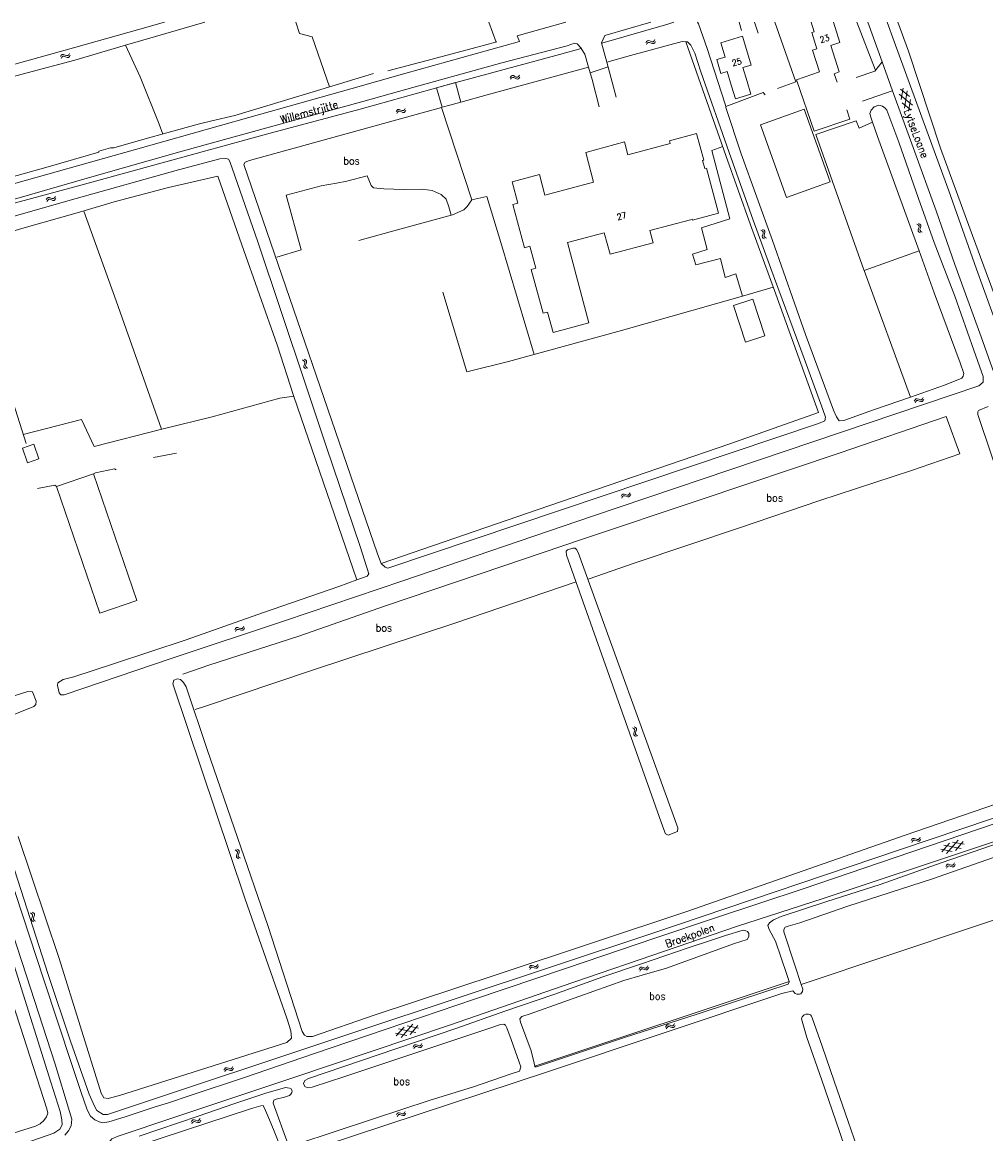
# Model space of a CAD drawing. Header units: metres. Extents: x 189705 to 199106, y 581686 to 588448.
# Tile 389 of 555: x 195125 to 195376, y 588159 to 588448. Entities that reach past the tile are written whole.
import ezdxf

# ---------------------------------------------------------------- set-up
doc = ezdxf.new("R2010")
doc.units = ezdxf.units.M
doc.layers.add('B-WA-OG-GBKN-G', color=7, linetype='Continuous', lineweight=18)
doc.styles.add('Style-STANDARD', font='STANDARD.shx')

msp = doc.modelspace()

# ---------------------------------------------------------------- linework, layer by layer
at = {"layer": 'B-WA-OG-GBKN-G'}
for p, q in [((195287.078, 588442.812), (195287.281, 588443.165)), ((195287.281, 588443.165), (195287.536, 588443.37)), ((195287.447, 588442.695), (195287.704, 588442.899)), ((195287.536, 588443.37), (195287.875, 588443.373)), ((195287.704, 588442.899), (195288.03, 588442.902)), ((195287.875, 588443.373), (195288.255, 588443.227)), ((195288.03, 588442.902), (195288.42, 588442.759)), ((195288.255, 588443.227), (195288.636, 588443.082)), ((195288.42, 588442.759), (195288.8, 588442.611)), ((195288.636, 588443.082), (195288.965, 588443.082)), ((195288.965, 588443.082), (195289.23, 588443.29)), ((195289.129, 588442.611), (195289.393, 588442.821)), ((195289.23, 588443.29), (195289.435, 588443.643)), ((195289.393, 588442.821), (195289.599, 588443.174)), ((195136.788, 588439.683), (195136.999, 588440.033)), ((195287.241, 588442.343), (195287.447, 588442.695)), ((195288.8, 588442.611), (195289.129, 588442.611)), ((195134.63, 588439.234), (195134.838, 588439.584)), ((195134.787, 588438.763), (195134.998, 588439.112)), ((195134.838, 588439.584), (195135.096, 588439.786)), ((195134.998, 588439.112), (195135.258, 588439.312)), ((195135.096, 588439.786), (195135.435, 588439.784)), ((195135.258, 588439.312), (195135.584, 588439.311)), ((195135.435, 588439.784), (195135.812, 588439.633)), ((195135.584, 588439.311), (195135.971, 588439.163)), ((195135.812, 588439.633), (195136.192, 588439.483)), ((195135.971, 588439.163), (195136.35, 588439.01)), ((195136.192, 588439.483), (195136.521, 588439.478)), ((195136.35, 588439.01), (195136.679, 588439.005)), ((195136.521, 588439.478), (195136.788, 588439.683)), ((195136.679, 588439.005), (195136.945, 588439.211)), ((195136.945, 588439.211), (195137.156, 588439.562)), ((195251.711, 588433.81), (195251.956, 588434.135)), ((195251.956, 588434.135), (195252.234, 588434.308)), ((195252.234, 588434.308), (195252.571, 588434.269)), ((195252.571, 588434.269), (195252.93, 588434.077)), ((195252.93, 588434.077), (195253.291, 588433.886)), ((195253.905, 588434.019), (195254.153, 588434.344)), ((195251.815, 588433.325), (195252.063, 588433.648)), ((195252.063, 588433.648), (195252.343, 588433.819)), ((195252.343, 588433.819), (195252.667, 588433.782)), ((195252.667, 588433.782), (195253.036, 588433.592)), ((195253.036, 588433.592), (195253.395, 588433.398)), ((195253.291, 588433.886), (195253.617, 588433.845)), ((195253.395, 588433.398), (195253.722, 588433.358)), ((195253.617, 588433.845), (195253.905, 588434.019)), ((195253.722, 588433.358), (195254.01, 588433.533)), ((195254.01, 588433.533), (195254.257, 588433.859)), ((195352.996, 588429.478), (195356.545, 588426.555)), ((195353.34, 588430.765), (195355.695, 588428.826)), ((195353.542, 588428.021), (195354.045, 588431.029)), ((195354.392, 588425.749), (195355.149, 588430.282)), ((195222.268, 588425.247), (195222.525, 588425.45)), ((195222.525, 588425.45), (195222.864, 588425.45)), ((195222.864, 588425.45), (195223.242, 588425.3)), ((195223.952, 588425.148), (195224.218, 588425.354)), ((195224.218, 588425.354), (195224.427, 588425.705)), ((195353.845, 588427.21), (195356.199, 588425.269)), ((195355.495, 588425.005), (195355.998, 588428.017)), ((195222.062, 588424.896), (195222.268, 588425.247)), ((195222.22, 588424.426), (195222.43, 588424.775)), ((195222.43, 588424.775), (195222.689, 588424.977)), ((195222.689, 588424.977), (195223.015, 588424.977)), ((195223.015, 588424.977), (195223.403, 588424.83)), ((195223.242, 588425.3), (195223.623, 588425.151)), ((195223.403, 588424.83), (195223.782, 588424.679)), ((195223.623, 588425.151), (195223.952, 588425.148)), ((195223.782, 588424.679), (195224.111, 588424.676)), ((195224.111, 588424.676), (195224.377, 588424.883)), ((195224.377, 588424.883), (195224.586, 588425.234)), ((195130.93, 588401.992), (195131.14, 588402.342)), ((195131.14, 588402.342), (195131.398, 588402.542)), ((195131.398, 588402.542), (195131.737, 588402.539)), ((195131.737, 588402.539), (195132.114, 588402.386)), ((195132.114, 588402.386), (195132.493, 588402.234)), ((195132.493, 588402.234), (195132.822, 588402.228)), ((195132.822, 588402.228), (195133.09, 588402.432)), ((195133.09, 588402.432), (195133.302, 588402.781)), ((195133.246, 588401.96), (195133.457, 588402.31)), ((195131.085, 588401.52), (195131.297, 588401.868)), ((195131.297, 588401.868), (195131.558, 588402.068)), ((195131.558, 588402.068), (195131.884, 588402.065)), ((195131.884, 588402.065), (195132.271, 588401.915)), ((195132.271, 588401.915), (195132.649, 588401.761)), ((195132.649, 588401.761), (195132.978, 588401.755)), ((195132.978, 588401.755), (195133.246, 588401.96)), ((195317.38, 588393.839), (195317.014, 588394.019)), ((195317.606, 588393.589), (195317.38, 588393.839)), ((195317.837, 588394.034), (195317.47, 588394.215)), ((195317.628, 588393.261), (195317.606, 588393.589)), ((195318.065, 588393.785), (195317.837, 588394.034)), ((195318.087, 588393.456), (195318.065, 588393.785)), ((195357.98, 588395.41), (195357.615, 588395.594)), ((195358.205, 588395.159), (195357.98, 588395.41)), ((195357.981, 588394.053), (195358.103, 588394.441)), ((195358.005, 588393.715), (195357.981, 588394.053)), ((195358.226, 588393.473), (195358.005, 588393.715)), ((195358.439, 588395.603), (195358.073, 588395.786)), ((195358.103, 588394.441), (195358.225, 588394.831)), ((195358.225, 588394.831), (195358.205, 588395.159)), ((195358.664, 588395.352), (195358.439, 588395.603)), ((195358.442, 588394.237), (195358.561, 588394.635)), ((195358.466, 588393.912), (195358.442, 588394.237)), ((195358.685, 588393.668), (195358.466, 588393.912)), ((195358.561, 588394.635), (195358.685, 588395.024)), ((195358.685, 588395.024), (195358.664, 588395.352)), ((195359.049, 588393.484), (195358.685, 588393.668)), ((195317.39, 588392.481), (195317.509, 588392.87)), ((195317.416, 588392.143), (195317.39, 588392.481)), ((195317.638, 588391.903), (195317.416, 588392.143)), ((195317.509, 588392.87), (195317.628, 588393.261)), ((195318.004, 588391.724), (195317.638, 588391.903)), ((195317.849, 588392.669), (195317.965, 588393.067)), ((195317.875, 588392.343), (195317.849, 588392.669)), ((195318.096, 588392.101), (195317.875, 588392.343)), ((195317.965, 588393.067), (195318.087, 588393.456)), ((195318.461, 588391.919), (195318.096, 588392.101)), ((195358.591, 588393.292), (195358.226, 588393.473)), ((195198.04, 588360.013), (195197.679, 588360.205)), ((195198.011, 588358.656), (195198.142, 588359.041)), ((195198.259, 588359.757), (195198.04, 588360.013)), ((195198.502, 588360.195), (195198.141, 588360.387)), ((195198.142, 588359.041), (195198.271, 588359.429)), ((195198.271, 588359.429), (195198.259, 588359.757)), ((195198.476, 588358.831), (195198.603, 588359.225)), ((195198.492, 588358.505), (195198.476, 588358.831)), ((195198.723, 588359.94), (195198.502, 588360.195)), ((195198.603, 588359.225), (195198.736, 588359.611)), ((195198.736, 588359.611), (195198.723, 588359.94)), ((195198.027, 588358.318), (195198.011, 588358.656)), ((195198.242, 588358.071), (195198.027, 588358.318)), ((195198.603, 588357.882), (195198.242, 588358.071)), ((195198.706, 588358.256), (195198.492, 588358.505)), ((195199.065, 588358.064), (195198.706, 588358.256)), ((195357.158, 588349.858), (195357.402, 588350.076)), ((195357.402, 588350.076), (195357.741, 588350.096)), ((195357.741, 588350.096), (195358.127, 588349.969)), ((195358.844, 588349.86), (195359.098, 588350.081)), ((195359.098, 588350.081), (195359.286, 588350.444)), ((195356.973, 588349.496), (195357.158, 588349.858)), ((195357.159, 588349.035), (195357.348, 588349.397)), ((195357.348, 588349.397), (195357.594, 588349.613)), ((195357.594, 588349.613), (195357.92, 588349.633)), ((195357.92, 588349.633), (195358.316, 588349.51)), ((195358.127, 588349.969), (195358.516, 588349.843)), ((195358.316, 588349.51), (195358.703, 588349.381)), ((195358.516, 588349.843), (195358.844, 588349.86)), ((195358.703, 588349.381), (195359.032, 588349.398)), ((195359.032, 588349.398), (195359.285, 588349.621)), ((195359.285, 588349.621), (195359.472, 588349.984)), ((195280.61, 588324.71), (195280.804, 588325.068)), ((195280.786, 588324.246), (195280.982, 588324.603)), ((195280.804, 588325.068), (195281.053, 588325.28)), ((195280.982, 588324.603), (195281.234, 588324.813)), ((195281.053, 588325.28), (195281.392, 588325.292)), ((195281.234, 588324.813), (195281.56, 588324.825)), ((195281.392, 588325.292), (195281.775, 588325.157)), ((195281.56, 588324.825), (195281.953, 588324.693)), ((195281.775, 588325.157), (195282.161, 588325.022)), ((195281.953, 588324.693), (195282.337, 588324.556)), ((195282.161, 588325.022), (195282.49, 588325.031)), ((195282.337, 588324.556), (195282.666, 588324.565)), ((195282.49, 588325.031), (195282.748, 588325.246)), ((195282.666, 588324.565), (195282.924, 588324.782)), ((195282.748, 588325.246), (195282.944, 588325.605)), ((195282.924, 588324.782), (195283.12, 588325.141)), ((195180.043, 588289.904), (195180.226, 588290.268)), ((195180.226, 588290.268), (195180.469, 588290.487)), ((195180.233, 588289.445), (195180.419, 588289.807)), ((195180.419, 588289.807), (195180.664, 588290.026)), ((195180.469, 588290.487), (195180.807, 588290.509)), ((195180.664, 588290.026), (195180.99, 588290.048)), ((195180.807, 588290.509), (195181.194, 588290.386)), ((195180.99, 588290.048), (195181.386, 588289.927)), ((195181.194, 588290.386), (195181.584, 588290.262)), ((195181.386, 588289.927), (195181.775, 588289.802)), ((195181.584, 588290.262), (195181.912, 588290.281)), ((195181.775, 588289.802), (195182.103, 588289.821)), ((195181.912, 588290.281), (195182.165, 588290.504)), ((195182.103, 588289.821), (195182.355, 588290.045)), ((195182.165, 588290.504), (195182.349, 588290.869)), ((195182.355, 588290.045), (195182.539, 588290.41)), ((195283.916, 588264.253), (195283.55, 588264.435)), ((195284.14, 588264.002), (195283.916, 588264.253)), ((195283.918, 588262.895), (195284.039, 588263.283)), ((195284.373, 588264.445), (195284.008, 588264.628)), ((195284.039, 588263.283), (195284.16, 588263.673)), ((195284.16, 588263.673), (195284.14, 588264.002)), ((195284.6, 588264.195), (195284.373, 588264.445)), ((195284.378, 588263.08), (195284.497, 588263.478)), ((195284.497, 588263.478), (195284.62, 588263.867)), ((195284.62, 588263.867), (195284.6, 588264.195)), ((195283.942, 588262.557), (195283.918, 588262.895)), ((195284.163, 588262.316), (195283.942, 588262.557)), ((195284.528, 588262.135), (195284.163, 588262.316)), ((195284.402, 588262.755), (195284.378, 588263.08)), ((195284.622, 588262.511), (195284.402, 588262.755)), ((195284.985, 588262.327), (195284.622, 588262.511)), ((195356.167, 588235.006), (195356.356, 588235.367)), ((195356.349, 588234.544), (195356.541, 588234.903)), ((195356.356, 588235.367), (195356.603, 588235.582)), ((195356.541, 588234.903), (195356.79, 588235.117)), ((195356.603, 588235.582), (195356.941, 588235.598)), ((195356.79, 588235.117), (195357.116, 588235.133)), ((195356.941, 588235.598), (195357.326, 588235.467)), ((195357.116, 588235.133), (195357.51, 588235.006)), ((195357.326, 588235.467), (195357.714, 588235.338)), ((195357.51, 588235.006), (195357.896, 588234.873)), ((195357.714, 588235.338), (195358.042, 588235.35)), ((195357.896, 588234.873), (195358.225, 588234.886)), ((195358.042, 588235.35), (195358.298, 588235.569)), ((195358.225, 588234.886), (195358.48, 588235.107)), ((195358.298, 588235.569), (195358.49, 588235.93)), ((195358.48, 588235.107), (195358.672, 588235.468)), ((195364.122, 588232.076), (195366.13, 588234.373)), ((195365.399, 588231.695), (195368.425, 588235.156)), ((195369.943, 588234.061), (195366.948, 588234.652)), ((195367.691, 588232.477), (195369.7, 588234.773)), ((195180.486, 588232.393), (195180.123, 588232.582)), ((195180.465, 588231.035), (195180.593, 588231.421)), ((195180.706, 588232.138), (195180.486, 588232.393)), ((195180.947, 588232.578), (195180.584, 588232.767)), ((195180.593, 588231.421), (195180.721, 588231.809)), ((195180.721, 588231.809), (195180.706, 588232.138)), ((195180.929, 588231.213), (195181.054, 588231.608)), ((195181.169, 588232.324), (195180.947, 588232.578)), ((195181.054, 588231.608), (195181.184, 588231.995)), ((195181.184, 588231.995), (195181.169, 588232.324)), ((195366.871, 588232.198), (195363.879, 588232.788)), ((195369.168, 588232.981), (195364.658, 588233.87)), ((195180.484, 588230.697), (195180.465, 588231.035)), ((195180.7, 588230.452), (195180.484, 588230.697)), ((195181.062, 588230.265), (195180.7, 588230.452)), ((195180.947, 588230.887), (195180.929, 588231.213)), ((195181.163, 588230.639), (195180.947, 588230.887)), ((195181.523, 588230.45), (195181.163, 588230.639)), ((195365.147, 588228.274), (195365.334, 588228.636)), ((195365.334, 588228.636), (195365.578, 588228.853)), ((195365.578, 588228.853), (195365.917, 588228.872)), ((195365.917, 588228.872), (195366.303, 588228.745)), ((195366.303, 588228.745), (195366.691, 588228.618)), ((195366.691, 588228.618), (195367.02, 588228.634)), ((195367.02, 588228.634), (195367.274, 588228.854)), ((195367.274, 588228.854), (195367.462, 588229.217)), ((195367.46, 588228.394), (195367.648, 588228.756)), ((195365.333, 588227.813), (195365.522, 588228.174)), ((195365.522, 588228.174), (195365.769, 588228.39)), ((195365.769, 588228.39), (195366.095, 588228.409)), ((195366.095, 588228.409), (195366.491, 588228.285)), ((195366.491, 588228.285), (195366.878, 588228.156)), ((195366.878, 588228.156), (195367.206, 588228.171)), ((195367.206, 588228.171), (195367.46, 588228.394)), ((195127.153, 588215.991), (195126.794, 588216.186)), ((195127.108, 588214.634), (195127.243, 588215.017)), ((195127.12, 588214.295), (195127.108, 588214.634)), ((195127.332, 588214.046), (195127.12, 588214.295)), ((195127.368, 588215.732), (195127.153, 588215.991)), ((195127.243, 588215.017), (195127.377, 588215.403)), ((195127.617, 588216.167), (195127.258, 588216.363)), ((195127.691, 588213.853), (195127.332, 588214.046)), ((195127.377, 588215.403), (195127.368, 588215.732)), ((195127.575, 588214.803), (195127.707, 588215.196)), ((195127.587, 588214.477), (195127.575, 588214.803)), ((195127.798, 588214.225), (195127.587, 588214.477)), ((195127.834, 588215.909), (195127.617, 588216.167)), ((195127.707, 588215.196), (195127.844, 588215.58)), ((195128.155, 588214.029), (195127.798, 588214.225)), ((195127.844, 588215.58), (195127.834, 588215.909)), ((195256.829, 588202.257), (195257.072, 588202.476)), ((195257.072, 588202.476), (195257.41, 588202.498)), ((195257.41, 588202.498), (195257.797, 588202.375)), ((195258.515, 588202.27), (195258.768, 588202.493)), ((195258.768, 588202.493), (195258.952, 588202.858)), ((195256.646, 588201.893), (195256.829, 588202.257)), ((195256.836, 588201.434), (195257.022, 588201.796)), ((195257.022, 588201.796), (195257.267, 588202.015)), ((195257.267, 588202.015), (195257.593, 588202.037)), ((195257.593, 588202.037), (195257.989, 588201.916)), ((195257.797, 588202.375), (195258.187, 588202.251)), ((195257.989, 588201.916), (195258.378, 588201.791)), ((195258.187, 588202.251), (195258.515, 588202.27)), ((195258.378, 588201.791), (195258.706, 588201.81)), ((195258.706, 588201.81), (195258.958, 588202.034)), ((195258.958, 588202.034), (195259.142, 588202.399)), ((195285.3, 588201.484), (195285.488, 588201.845)), ((195285.485, 588201.023), (195285.675, 588201.383)), ((195285.488, 588201.845), (195285.733, 588202.062)), ((195285.675, 588201.383), (195285.923, 588201.598)), ((195285.733, 588202.062), (195286.072, 588202.08)), ((195285.923, 588201.598), (195286.248, 588201.616)), ((195286.072, 588202.08), (195286.457, 588201.951)), ((195286.248, 588201.616), (195286.644, 588201.491)), ((195286.457, 588201.951), (195286.845, 588201.823)), ((195286.644, 588201.491), (195287.03, 588201.36)), ((195286.845, 588201.823), (195287.174, 588201.838)), ((195287.03, 588201.36), (195287.359, 588201.375)), ((195287.174, 588201.838), (195287.429, 588202.058)), ((195287.359, 588201.375), (195287.613, 588201.596)), ((195287.429, 588202.058), (195287.618, 588202.42)), ((195287.613, 588201.596), (195287.803, 588201.959)), ((195222.084, 588184.164), (195224.094, 588186.458)), ((195227.13, 588185.062), (195222.622, 588185.957)), ((195223.36, 588183.781), (195226.39, 588187.239)), ((195227.907, 588186.142), (195224.912, 588186.736)), ((195225.653, 588184.56), (195227.665, 588186.854)), ((195292.216, 588186.468), (195292.41, 588186.827)), ((195292.393, 588186.004), (195292.589, 588186.361)), ((195292.41, 588186.827), (195292.658, 588187.039)), ((195292.589, 588186.361), (195292.84, 588186.573)), ((195292.658, 588187.039), (195292.997, 588187.052)), ((195292.84, 588186.573), (195293.166, 588186.585)), ((195292.997, 588187.052), (195293.381, 588186.917)), ((195293.166, 588186.585), (195293.56, 588186.454)), ((195293.381, 588186.917), (195293.766, 588186.783)), ((195293.56, 588186.454), (195293.944, 588186.317)), ((195293.766, 588186.783), (195294.095, 588186.792)), ((195293.944, 588186.317), (195294.273, 588186.326)), ((195294.095, 588186.792), (195294.354, 588187.008)), ((195294.273, 588186.326), (195294.531, 588186.544)), ((195294.354, 588187.008), (195294.549, 588187.367)), ((195294.531, 588186.544), (195294.726, 588186.903)), ((195224.833, 588184.282), (195221.842, 588184.877)), ((195228.576, 588181.824), (195228.766, 588182.186)), ((195226.447, 588181.252), (195226.635, 588181.613)), ((195226.63, 588180.79), (195226.821, 588181.151)), ((195226.635, 588181.613), (195226.88, 588181.83)), ((195226.821, 588181.151), (195227.069, 588181.366)), ((195226.88, 588181.83), (195227.218, 588181.847)), ((195227.069, 588181.366), (195227.395, 588181.383)), ((195227.218, 588181.847), (195227.604, 588181.718)), ((195227.395, 588181.383), (195227.79, 588181.257)), ((195227.604, 588181.718), (195227.992, 588181.59)), ((195227.79, 588181.257), (195228.176, 588181.126)), ((195227.992, 588181.59), (195228.321, 588181.604)), ((195228.176, 588181.126), (195228.505, 588181.141)), ((195228.321, 588181.604), (195228.576, 588181.824)), ((195228.505, 588181.141), (195228.76, 588181.362)), ((195228.76, 588181.362), (195228.949, 588181.724)), ((195177.208, 588175.254), (195177.394, 588175.616)), ((195177.394, 588175.616), (195177.638, 588175.834)), ((195177.394, 588174.793), (195177.583, 588175.155)), ((195177.583, 588175.155), (195177.83, 588175.371)), ((195177.638, 588175.834), (195177.976, 588175.853)), ((195177.83, 588175.371), (195178.155, 588175.39)), ((195177.976, 588175.853), (195178.363, 588175.726)), ((195178.155, 588175.39), (195178.551, 588175.266)), ((195178.363, 588175.726), (195178.751, 588175.6)), ((195178.551, 588175.266), (195178.938, 588175.138)), ((195178.751, 588175.6), (195179.08, 588175.616)), ((195178.938, 588175.138), (195179.267, 588175.154)), ((195179.08, 588175.616), (195179.334, 588175.837)), ((195179.267, 588175.154), (195179.52, 588175.377)), ((195179.334, 588175.837), (195179.522, 588176.2)), ((195179.52, 588175.377), (195179.708, 588175.74)), ((195168.663, 588161.694), (195168.849, 588162.056)), ((195168.849, 588162.056), (195169.093, 588162.274)), ((195169.093, 588162.274), (195169.431, 588162.293)), ((195169.431, 588162.293), (195169.818, 588162.166)), ((195169.818, 588162.166), (195170.206, 588162.04)), ((195170.206, 588162.04), (195170.535, 588162.056)), ((195170.535, 588162.056), (195170.789, 588162.277)), ((195170.789, 588162.277), (195170.977, 588162.64)), ((195170.975, 588161.817), (195171.163, 588162.18)), ((195222.094, 588163.558), (195222.284, 588163.918)), ((195222.274, 588163.095), (195222.467, 588163.454)), ((195222.284, 588163.918), (195222.532, 588164.133)), ((195222.467, 588163.454), (195222.717, 588163.667)), ((195222.532, 588164.133), (195222.87, 588164.148)), ((195222.717, 588163.667), (195223.043, 588163.682)), ((195222.87, 588164.148), (195223.255, 588164.016)), ((195223.043, 588163.682), (195223.437, 588163.554)), ((195223.255, 588164.016), (195223.642, 588163.885)), ((195223.437, 588163.554), (195223.823, 588163.42)), ((195223.642, 588163.885), (195223.971, 588163.897)), ((195223.823, 588163.42), (195224.152, 588163.432)), ((195223.971, 588163.897), (195224.227, 588164.114)), ((195224.152, 588163.432), (195224.408, 588163.651)), ((195224.227, 588164.114), (195224.42, 588164.475)), ((195224.408, 588163.651), (195224.6, 588164.012)), ((195168.849, 588161.233), (195169.038, 588161.595)), ((195169.038, 588161.595), (195169.285, 588161.811)), ((195169.285, 588161.811), (195169.61, 588161.83)), ((195169.61, 588161.83), (195170.006, 588161.706)), ((195170.006, 588161.706), (195170.393, 588161.578)), ((195170.393, 588161.578), (195170.722, 588161.594)), ((195170.722, 588161.594), (195170.975, 588161.817))]:
    msp.add_line(p, q, dxfattribs=at)
at = {"layer": 'B-WA-OG-GBKN-G', "flags": 128}
for points in [[(195161.694, 588448.172), (195155.281, 588446.35), (195135.825, 588440.866), (195107.405, 588433.028)], [(195151.599, 588442.166), (195159.368, 588444.425), (195172.203, 588448.172)], [(195204.647, 588431.331), (195200.181, 588444.338), (195196.904, 588445.253), (195195.914, 588448.172)], [(195248.095, 588443.004), (195246.159, 588448.172)], [(195266.243, 588448.172), (195253.578, 588444.668), (195254.14, 588443.132)], [(195276.888, 588437.787), (195275.53, 588442.84), (195276.428, 588444.692), (195288.364, 588448.172)], [(195275.567, 588442.703), (195292.784, 588447.705), (195294.347, 588448.172)], [(195300.508, 588448.172), (195300.782, 588447.751), (195302.999, 588441.32), (195307.763, 588426.85), (195307.884, 588426.248)], [(195311.372, 588448.172), (195312.013, 588445.983)], [(195316.344, 588445.295), (195315.357, 588448.172)], [(195320.654, 588448.172), (195326.085, 588432.636)], [(195330.081, 588448.172), (195330.875, 588445.678), (195330.256, 588445.481), (195331.606, 588441.241), (195330.472, 588440.88), (195332.269, 588435.238), (195326.318, 588433.14)], [(195336.861, 588432.548), (195336.082, 588434.773), (195337.423, 588435.242), (195335.221, 588442.15), (195337.603, 588442.909), (195335.926, 588448.172)], [(195346.827, 588435.844), (195342.003, 588448.172)], [(195348.614, 588437.845), (195344.842, 588448.172)], [(195349.937, 588448.172), (195351.711, 588443.116)], [(195387.185, 588350.589), (195386.778, 588353.363), (195379.232, 588373.323), (195371.539, 588394.28), (195363.838, 588415.338), (195355.449, 588440.611), (195352.681, 588448.172)], [(195297.498, 588443.081), (195307.932, 588413.452), (195314.346, 588395.391), (195320.927, 588377.348), (195331.996, 588346.532), (195308.978, 588338.337), (195261.77, 588322.222), (195218.167, 588307.159)], [(195219.907, 588435.487), (195229.776, 588438.097), (195241.809, 588441.325), (195248.238, 588443.042)], [(195224.31, 588434.801), (195254.14, 588443.132)], [(195276.888, 588437.787), (195283.087, 588439.478), (195296.506, 588443.194), (195297.498, 588443.081)], [(195297.498, 588443.081), (195297.915, 588443.033), (195298.821, 588442.184), (195299.786, 588440.082), (195301.392, 588435.22)], [(195306.63, 588442.844), (195312.27, 588444.526)], [(195306.63, 588442.844), (195307.746, 588439.079)], [(195313.417, 588432.724), (195312.334, 588436.378), (195314.495, 588437.018), (195312.27, 588444.526)], [(195351.711, 588443.116), (195361.512, 588416.334)], [(195078.941, 588360.171), (195076.327, 588367.854), (195074.349, 588373.673), (195072.814, 588379.308), (195071.734, 588383.804), (195071.793, 588384.412), (195072.361, 588385.437), (195073.441, 588386.404), (195075.43, 588387.315), (195084.353, 588390.047), (195105.173, 588396.003), (195121.578, 588400.767), (195139.338, 588405.587), (195161.118, 588411.559), (195188.3, 588419.053), (195212.642, 588425.526), (195235.11, 588431.819), (195264.562, 588439.767), (195270.263, 588441.354)], [(195096.408, 588394.852), (195099.638, 588395.737), (195108.307, 588398.093), (195122.093, 588401.955), (195143.446, 588408.075), (195165.749, 588414.41), (195189.899, 588421.111), (195213.367, 588427.545), (195224.818, 588430.701), (195249.545, 588437.562), (195266.557, 588442.042), (195268.511, 588442.677), (195269.198, 588442.518), (195270.201, 588441.46), (195270.263, 588441.354)], [(195108.206, 588430.186), (195116.399, 588432.449), (195138.338, 588438.311), (195151.599, 588442.166)], [(195151.599, 588442.166), (195155.365, 588433.972), (195160.297, 588421.641), (195161.324, 588419.06)], [(195270.263, 588441.354), (195271.152, 588439.82), (195272.138, 588436.491)], [(195279.333, 588428.687), (195276.888, 588437.787)], [(195308.283, 588435.302), (195306.611, 588434.807), (195305.539, 588438.424), (195307.746, 588439.079)], [(195341.802, 588433.783), (195346.68, 588435.447), (195348.614, 588437.845)], [(195348.614, 588437.845), (195351.291, 588430.311), (195356.689, 588415.57)], [(195224.31, 588434.801), (195210.232, 588430.796), (195183.706, 588423.398), (195154.176, 588415.017), (195116.79, 588404.511), (195106.162, 588401.647)], [(195117.394, 588406.594), (195131.384, 588410.52), (195144.598, 588414.302), (195144.598, 588414.598), (195147.633, 588415.485), (195148.546, 588415.485), (195156.644, 588417.764), (195162.344, 588419.342), (195170.805, 588421.682), (195174.039, 588422.485), (195180.029, 588423.911), (195200.418, 588430.06), (195216.136, 588434.784)], [(195238.889, 588427.388), (195245.746, 588429.29), (195272.138, 588436.491)], [(195272.138, 588436.491), (195273.101, 588433.236), (195274.949, 588426.148)], [(195277.224, 588436.536), (195272.576, 588435.009)], [(195332, 588343.694), (195333.705, 588344.377), (195333.876, 588345.287), (195333.137, 588347.279), (195328.3, 588360.618), (195320.578, 588381.403), (195315.01, 588396.615), (195308.768, 588414.215), (195301.392, 588435.22)], [(195308.283, 588435.302), (195309.4, 588431.534)], [(195238.889, 588427.388), (195237.498, 588432.463), (195232.582, 588431.111), (195234.025, 588426.039)], [(195313.417, 588432.724), (195314.397, 588429.417), (195310.38, 588428.227), (195309.4, 588431.534)], [(195326.085, 588432.636), (195321.368, 588430.872)], [(195330.87, 588419.775), (195326.318, 588433.14)], [(195318.12, 588429.24), (195317.617, 588429.847), (195307.884, 588426.248)], [(195343.501, 588427.646), (195351.242, 588430.314)], [(195332, 588343.694), (195219.886, 588305.948), (195219.174, 588306.243), (195218.13, 588307.211), (195217.174, 588309.687), (195182.41, 588411.095), (195182.725, 588411.692), (195183.837, 588412.116), (195233.835, 588425.986)], [(195233.835, 588425.986), (195234.025, 588426.039)], [(195257.967, 588361.619), (195249.326, 588390.788), (195245.699, 588402.824), (195241.757, 588401.895), (195233.835, 588425.986)], [(195234.025, 588426.039), (195236.008, 588426.589), (195238.889, 588427.388)], [(195307.884, 588426.248), (195307.934, 588425.996), (195311.85, 588413.894), (195320.011, 588391.303), (195328.636, 588366.839), (195335.902, 588347.091), (195336.697, 588345.383), (195337.379, 588344.359), (195338.63, 588344.416), (195346.643, 588347.318), (195355.956, 588350.546)], [(195323.701, 588402.518), (195316.928, 588421.43), (195328.299, 588425.503), (195335.072, 588406.59), (195323.701, 588402.518)], [(195330.87, 588419.775), (195340.218, 588422.959), (195339.38, 588425.352)], [(195346.115, 588422.125), (195345.662, 588423.427), (195345.435, 588424.394), (195345.776, 588425.305), (195346.515, 588426.102), (195347.708, 588426.614), (195348.674, 588426.329), (195349.413, 588425.817), (195349.811, 588425.305), (195352.928, 588416.903), (195358.084, 588402.219), (195362.176, 588390.78), (195367.508, 588376.827), (195372.496, 588362.767), (195374.94, 588355.88), (195374.94, 588354.401), (195373.803, 588353.433)], [(195343.886, 588383.547), (195343.832, 588383.694), (195331.302, 588418.953), (195341.816, 588422.481), (195342.603, 588420.612), (195346.115, 588422.125)], [(195358.214, 588388.668), (195355.584, 588395.986), (195347.409, 588418.409), (195346.115, 588422.125)], [(195272.244, 588369.856), (195266.656, 588390.792), (195276.235, 588393.349), (195277.734, 588387.733), (195288.934, 588390.722), (195288.087, 588393.895), (195298.696, 588396.727), (195299.164, 588396.852), (195299.23, 588396.605), (195305.995, 588398.413), (195302.855, 588410.162), (195302.398, 588410.04), (195301.842, 588412.124), (195302.171, 588412.212), (195300.295, 588419.225), (195293.19, 588417.324), (195293.385, 588416.596), (195282.372, 588413.646), (195281.479, 588416.981), (195271.397, 588414.281), (195273.466, 588406.555), (195260.801, 588403.163), (195259.376, 588408.482), (195252.271, 588406.579), (195253.753, 588401.046), (195252.451, 588400.697), (195255.47, 588389.434), (195256.866, 588389.808), (195258.395, 588384.1), (195257.246, 588383.792), (195260.305, 588372.379), (195261.458, 588372.688), (195262.89, 588367.348), (195272.244, 588369.856)], [(195307.11, 588415.786), (195304.266, 588414.781), (195308.979, 588396.939), (195301.558, 588394.617), (195303.027, 588388.967), (195299.24, 588387.728), (195300.088, 588384.962), (195306.504, 588386.665), (195307.741, 588381.712), (195310.523, 588382.64), (195312.224, 588376.835), (195320.255, 588379.19)], [(195393.872, 588311.614), (195383.854, 588339.579), (195374.364, 588366.265), (195367.507, 588385.056), (195362.658, 588399.032), (195356.689, 588415.57)], [(195361.512, 588416.334), (195365.928, 588404.216), (195373.153, 588383.853), (195380.481, 588363.696)], [(195211.778, 588302.906), (195214.504, 588303.907), (195214.902, 588304.533), (195212.686, 588311.59), (195203.779, 588337.752), (195198.556, 588353.653), (195192.139, 588372.848), (195186.01, 588390.957), (195178.747, 588411.896), (195178.349, 588412.522), (195177.724, 588412.693), (195176.133, 588412.579), (195165.334, 588409.734), (195138.73, 588402.294)], [(195211.778, 588302.906), (195195.352, 588350.938), (195191.033, 588364.142), (195181.844, 588390.196), (195175.603, 588408.118), (195162.759, 588405.102), (195148.648, 588401.428), (195140.236, 588398.867), (195125.208, 588394.616), (195116.513, 588392.112), (195112.461, 588390.933), (195109.846, 588389.339), (195119.565, 588357.865), (195125.68, 588338.456)], [(195236.409, 588397.933), (195235.762, 588400.049), (195235.066, 588402.061), (195233.752, 588403.3), (195231.433, 588404.306), (195228.805, 588404.693), (195224.013, 588404.615), (195218.853, 588404.758), (195216.148, 588405.068), (195215.53, 588405.61), (195214.525, 588408.164), (195209.207, 588406.762), (195206.502, 588406.297), (195202.483, 588405.601), (195193.439, 588403.124), (195197.304, 588388.882), (195190.939, 588386.94)], [(195110.926, 588394.351), (195138.73, 588402.294)], [(195241.757, 588401.895), (195240.542, 588400.196), (195239.691, 588399.267), (195236.754, 588398.028), (195223.008, 588394.243), (195212.342, 588391.302)], [(195160.954, 588342.187), (195149.107, 588375.605), (195140.687, 588399.004)], [(195343.886, 588383.547), (195358.214, 588388.668)], [(195355.956, 588350.546), (195364.848, 588353.628), (195369.395, 588355.449), (195369.679, 588355.961), (195369.849, 588356.701), (195368.94, 588359.433), (195362.173, 588377.651), (195358.214, 588388.668)], [(195355.956, 588350.546), (195343.886, 588383.547)], [(195312.224, 588376.835), (195280.739, 588367.902), (195251.313, 588359.783), (195240.45, 588357.084), (195234.197, 588377.863)], [(195312.99, 588364.82), (195309.855, 588374.381), (195314.895, 588376.034), (195318.03, 588366.472), (195312.99, 588364.82)], [(195135.563, 588272.957), (195163.444, 588282.457), (195192.989, 588292.235), (195223.811, 588302.683), (195273.19, 588319.494), (195373.803, 588353.433)], [(195135.803, 588158.29), (195136.753, 588159.401), (195137.387, 588160.724), (195137.598, 588162.469), (195137.017, 588164.479), (195133.216, 588176.767), (195124.671, 588203.31), (195116.603, 588227.684), (195109.744, 588248.625), (195107.061, 588256.941), (195101.099, 588274.789), (195094.607, 588293.731), (195089.497, 588309.296), (195081.216, 588334.623), (195075.725, 588351.047)], [(195080.008, 588352.41), (195085.071, 588335.846), (195091.936, 588315.742), (195097.731, 588298.491), (195103.694, 588279.498), (195110.496, 588258.974), (195117.251, 588238.511), (195122.945, 588221.258), (195130.268, 588198.78), (195137.597, 588176.669), (195139.933, 588169.689)], [(195124.954, 588340.761), (195140.143, 588344.711), (195143.439, 588337.654), (195161.022, 588342.205), (195174.151, 588345.392), (195191.788, 588350.225), (195195.41, 588350.769)], [(195380.799, 588324.304), (195373.503, 588346.019), (195373.481, 588346.73), (195373.703, 588347.048), (195376.232, 588348.046)], [(195166.521, 588278.409), (195173.3, 588280.686), (195196.678, 588288.295), (195219.26, 588296.13), (195249.842, 588306.517), (195270.608, 588313.558), (195301.244, 588323.779), (195337.388, 588335.927), (195365.29, 588345.456), (195368.87, 588335.725), (195356.253, 588331.456), (195332.408, 588323.574), (195311.474, 588316.527), (195284.294, 588307.394), (195272.073, 588303.149)], [(195127.713, 588338.241), (195128.994, 588334.422), (195126.023, 588333.425), (195124.742, 588337.244), (195127.713, 588338.241)], [(195158.852, 588334.821), (195164.819, 588335.915)], [(195144.871, 588294.295), (195133.584, 588327.222), (195143.217, 588330.524), (195154.504, 588297.597), (195144.871, 588294.295)], [(195143.217, 588330.524), (195143.725, 588330.841), (195148.721, 588331.863), (195149.158, 588331.584)], [(195133.584, 588327.222), (195133.165, 588327.618), (195128.653, 588326.758)], [(195295.356, 588238.317), (195295.326, 588237.417), (195292.879, 588236.478), (195292.187, 588236.816), (195291.501, 588238.644), (195266.374, 588309.345), (195266.306, 588310.396), (195266.625, 588310.761), (195268.032, 588311.227), (195268.695, 588311.213), (195268.999, 588310.864), (195269.421, 588310.104), (195295.356, 588238.317)], [(195138.068, 588277.69), (195148.468, 588281.048), (195167.366, 588287.288), (195187.511, 588294.438), (195207.077, 588301.18), (195211.778, 588302.906)], [(195268.641, 588302.323), (195237.605, 588291.775), (195200.267, 588279.405), (195172.119, 588269.977), (195169.712, 588269.155)], [(195123.605, 588236.083), (195134.284, 588204.352), (195145.224, 588169.284), (195145.959, 588168.06), (195147.035, 588167.839), (195149.982, 588168.614), (195193.583, 588182.428), (195194.776, 588183.609), (195194.582, 588185.492), (195193.7, 588188.537), (195182.678, 588220.034), (195163.88, 588275.889), (195164.139, 588276.788), (195165.149, 588277.146), (195165.914, 588276.968), (195166.703, 588276.198), (195167.356, 588275.052), (195172.866, 588258.793), (195188.658, 588212.922), (195197.592, 588185.319), (195198.138, 588184.309), (195198.822, 588184.023), (195200.287, 588184.003), (195216.278, 588189.568), (195248.653, 588200.274), (195298.016, 588216.64), (195354.56, 588236.456), (195404.949, 588253.733)], [(195135.563, 588272.957), (195134.71, 588272.957), (195134.256, 588273.469), (195134.085, 588274.266), (195133.858, 588275.404), (195133.971, 588276.144), (195135.335, 588276.941), (195138.068, 588277.69)], [(195410.201, 588254.655), (195407.844, 588251.614), (195406.466, 588250.836), (195401.253, 588248.883), (195353.128, 588232.58), (195288.907, 588210.933), (195211.778, 588185.334), (195146.872, 588163.683), (195145.713, 588163.716), (195144.126, 588164.722), (195143.511, 588165.885), (195142.096, 588168.941), (195137.281, 588182.804), (195131.418, 588200.16), (195110.027, 588266.544), (195110.266, 588267.76), (195110.814, 588268.457), (195111.884, 588269.156), (195112.036, 588269.255), (195120.679, 588272.089), (195126.097, 588273.888), (195127.349, 588273.747)], [(195127.349, 588273.747), (195128.29, 588271.315), (195128.196, 588270.471), (195127.708, 588269.916), (195115.369, 588264.96)], [(195000, 588113.385), (195015.484, 588118.894), (195056.576, 588133.229), (195104.142, 588148.823), (195132.877, 588158.798), (195134.473, 588159.841), (195135.044, 588160.997), (195135.024, 588162.264), (195134.576, 588164.503), (195132.107, 588172.089), (195122.991, 588201.06), (195105.612, 588255.495)], [(195102.419, 588254.307), (195108.024, 588236.035), (195124.164, 588186.684), (195131.048, 588165.169), (195131.311, 588163.993), (195130.982, 588163.1), (195130.291, 588162.158), (195129.341, 588161.295), (195128.108, 588160.666), (195117.287, 588157.221), (195099.538, 588151.453), (195079.22, 588144.791), (195055.109, 588136.23), (195027.992, 588127.192), (195000, 588117.856)], [(195139.933, 588169.689), (195141.544, 588164.876), (195142.494, 588163.289), (195143.604, 588162.336), (195144.713, 588161.807), (195145.663, 588161.543), (195147.195, 588161.755), (195151.473, 588163.077), (195158.998, 588165.604), (195162.748, 588166.715), (195168.4, 588168.62), (195182.584, 588173.317), (195200.516, 588179.492), (195219.447, 588185.927), (195242.441, 588193.74), (195266.433, 588201.81), (195289.686, 588209.722), (195305.242, 588214.943), (195328.077, 588222.486), (195352.016, 588230.61), (195373.688, 588238), (195393.882, 588244.86)], [(195402.498, 588243.049), (195373.914, 588233.502), (195333.206, 588219.94), (195310.715, 588212.628), (195295.186, 588207.337), (195265.24, 588197.107), (195235.92, 588186.97), (195195.367, 588173.353), (195181.102, 588168.564), (195164.412, 588163.01), (195149.673, 588158.066), (195148.036, 588157.325), (195146.398, 588155.368), (195145.712, 588153.463), (195145.976, 588150.342), (195146.82, 588147.416), (195150.834, 588135.566), (195156.523, 588118.367), (195164.382, 588094.47), (195172.768, 588069.25), (195183.315, 588037.173), (195189.276, 588018.833), (195192.287, 588010.316)], [(195385.446, 588236.584), (195364.003, 588229.218), (195348.08, 588223.558), (195334.181, 588219.178), (195322.324, 588215.296), (195320.285, 588214.379), (195319.272, 588213.648), (195318.826, 588212.918), (195319.15, 588211.862), (195320.812, 588208.818), (195323.807, 588200.116), (195324.363, 588198.286)], [(195327.545, 588197.585), (195325.9, 588202.554), (195322.982, 588211.224), (195322.982, 588211.832), (195323.306, 588212.482), (195324.158, 588212.766), (195327.157, 588213.619), (195339.668, 588217.954), (195361.729, 588225.078), (195384.797, 588233.175)], [(195327.545, 588197.585), (195418.863, 588228.113)], [(195258.119, 588176.278), (195258.018, 588177.085), (195257.167, 588180.251), (195254.39, 588187.769), (195254.228, 588188.621), (195254.755, 588189.23), (195256.904, 588189.92), (195265.741, 588193.005), (195281.314, 588198.592), (195286.137, 588199.932), (195292.481, 588201.83), (195298.44, 588203.981), (195310.129, 588208.188), (195313.413, 588209.284), (195313.899, 588210.055), (195313.899, 588210.826), (195313.534, 588211.314), (195313.089, 588211.517), (195312.44, 588211.679), (195307.852, 588210.333), (195304.163, 588209.075), (195298.123, 588207.086), (195285.905, 588202.956), (195275.909, 588199.552), (195263.079, 588194.932), (195250.372, 588190.557), (195237.545, 588186.1), (195217.386, 588179.26), (195199.217, 588173.068), (195198.245, 588172.54), (195197.92, 588171.728), (195198.245, 588170.998)], [(195324.363, 588198.286), (195258.119, 588176.278)], [(195324.363, 588198.286), (195324.375, 588198.248), (195324.172, 588197.639), (195318.862, 588195.935), (195300.472, 588189.829), (195281.529, 588183.716), (195258.586, 588176.11), (195258.14, 588176.11), (195258.119, 588176.278)], [(195322.471, 588195.188), (195325.349, 588195.878), (195325.957, 588195.188), (195326.354, 588194.987), (195327.043, 588194.987), (195327.448, 588195.149), (195327.853, 588195.718), (195327.975, 588196.286), (195327.545, 588197.585)], [(195154.925, 588138.925), (195154.796, 588139.334), (195154.879, 588139.617), (195155.214, 588139.899), (195194.36, 588152.668), (195261.489, 588174.768), (195322.471, 588195.188)], [(195342.14, 588145.679), (195337.523, 588159.233), (195332.769, 588172.872), (195329.026, 588183.748), (195327.643, 588188.588), (195327.794, 588189.142), (195328.265, 588189.637), (195328.742, 588189.832), (195329.382, 588189.856), (195329.917, 588189.652), (195330.229, 588189.273), (195330.378, 588188.894), (195333.021, 588181.48), (195336.103, 588172.387), (195339.755, 588161.896), (195343.66, 588150.582)], [(195198.245, 588170.998), (195199.015, 588170.592), (195200.15, 588170.795), (195208.703, 588173.555), (195228.219, 588180.126), (195246.474, 588186.203), (195249.248, 588187.086), (195250.059, 588187.208), (195250.505, 588186.923), (195250.91, 588186.274), (195252.005, 588183.189), (195254.109, 588177.328), (195254.474, 588176.111), (195254.19, 588174.933), (195252.244, 588174.406), (195241.908, 588170.834), (195230.863, 588167.402), (195216.17, 588162.541), (195196.18, 588155.983)], [(195193.928, 588155.866), (195189.999, 588166.602), (195190.201, 588167.454), (195190.769, 588167.698), (195192.998, 588168.185), (195194.255, 588168.591), (195194.66, 588168.997), (195194.903, 588169.403), (195194.985, 588169.768), (195194.701, 588170.336), (195194.255, 588170.58), (195193.201, 588170.702), (195188.143, 588169.242), (195179.793, 588166.441), (195170.447, 588163.28), (195155.149, 588158.01)], [(195190.313, 588159.315), (195191.902, 588155.187), (195191.852, 588154.789), (195190.958, 588154.143), (195188.326, 588153.446), (195177.499, 588149.567), (195158.161, 588143.464), (195153.963, 588141.984), (195153.168, 588142.233), (195150.685, 588149.395), (195149.593, 588152.763), (195149.593, 588153.559), (195150.09, 588154.156), (195150.885, 588154.603), (195153.12, 588154.902), (195160.868, 588157.538), (195184.378, 588165.224), (195185.559, 588165.617), (195186.85, 588165.965), (195187.446, 588166.015), (195187.992, 588164.722), (195189.085, 588162.285), (195190.313, 588159.315)]]:
    msp.add_lwpolyline(points, dxfattribs=at)

# ---------------------------------------------------------------- texts
at = {"layer": 'B-WA-OG-GBKN-G', "style": 'Style-STANDARD'}
for s, height, rotation, p in [('23', 1.6, 17.63772, (195332.667, 588442.749)), ('25', 1.6, 14.82811, (195309.75, 588436.717)), ('Willemstrjitte', 2, 15.48119, (195192.191, 588421.781)), ('LytseLoane', 2, 290.42862, (195354.241, 588425.16)), ('27', 1.6, 15.00891, (195279.795, 588396.597)), ('Broekpolen', 2, 19.86569, (195292.603, 588207.083))]:
    msp.add_text(s, height=height, rotation=rotation, dxfattribs=at).set_placement(p)
for p in [(195208.271, 588411.107), (195318.469, 588323.356), (195216.678, 588289.471), (195287.924, 588193.52), (195221.345, 588171.362)]:
    msp.add_text('bos', height=2, dxfattribs=at).set_placement(p)

doc.saveas('drawing.dxf')
